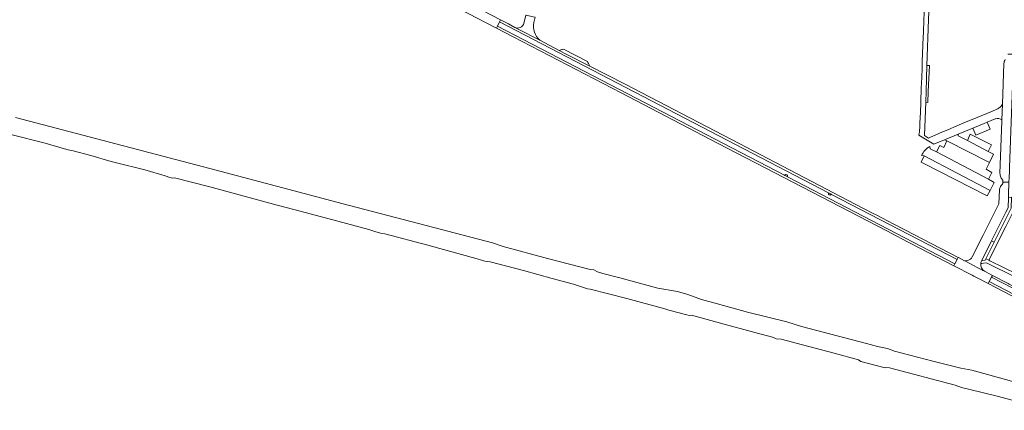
# Model space of a CAD drawing. Header units: metres. Extents: x 166325 to 190320, y 381923 to 404576.
# Tile 937 of 1056: x 180726 to 181365, y 385685 to 385938. Entities that reach past the tile are written whole.
import ezdxf

# ---------------------------------------------------------------- set-up
doc = ezdxf.new("R2010")
doc.units = ezdxf.units.M
for name, color, linetype, lineweight in [('B-WE-VH-VERHARDING_ASFALT-GV', 8, 'Continuous', 18), ('B-WE-VH-VERHARDING_BETON-GV', 8, 'Continuous', 18), ('B-WE-VH-VERHARDING_BETONSTRAATSTEEN-GV', 8, 'Continuous', 18), ('B-WE-VH-VERHARDING_HALFVERHARDING-GV', 8, 'Continuous', 18), ('B-WE-VH-VERHARDING_STRAATBAKSTEEN-GV', 8, 'Continuous', 18)]:
    doc.layers.add(name, color=color, linetype=linetype, lineweight=lineweight)

msp = doc.modelspace()

# ---------------------------------------------------------------- linework, layer by layer
at = {"layer": 'B-WE-VH-VERHARDING_ASFALT-GV', "flags": 128}
for points in [[(181036.177, 385933.988), (181037.548, 385936.837), (181038.165, 385938.121), (180871.131, 386025.012), (180768.111, 386078.311), (180528.701, 386202.823), (180315.261, 386313.63), (180189.251, 386379.522), (180080.291, 386436.021), (179724.522, 386621.192), (179706.613, 386630.672), (179702.854, 386632.499), (179701.251, 386633.163)], [(180170.016, 386382.585), (180186.782, 386373.872), (180311.96, 386308.491), (180381.506, 386272.329), (180384.18, 386270.939), (180462.852, 386230.032), (180525.481, 386197.661), (180570.901, 386174.015), (180573.622, 386172.599), (180715.777, 386098.593), (180718.447, 386097.203), (180868.281, 386019.27), (180933.802, 385985.368), (180936.432, 385984.007), (181017.134, 385942.232), (181035.55, 385932.683), (181036.177, 385933.988)], [(181316.972, 385862.063), (181315.521, 385861.402), (181313.076, 385863.132), (181313.819, 385884.642), (181314.063, 385891.71), (181314.641, 385908.435), (181315.676, 385938.387), (181316.023, 385948.415), (181316.706, 385968.182), (181317.072, 385978.786), (181317.483, 385978.803), (181317.642, 385983.208), (181317.841, 385988.703), (181319.333, 386029.985), (181319.564, 386036.376), (181319.662, 386039.066), (181319.987, 386048.064), (181319.615, 386048.146), (181319.659, 386049.209)], [(181313.739, 385967.584), (181313.666, 385965.665), (181313.306, 385956.159), (181313.236, 385954.318), (181313.189, 385953.073), (181313.158, 385952.253), (181312.789, 385942.524), (181312.62, 385938.046), (181312.313, 385929.945), (181312.208, 385927.178), (181311.591, 385910.895), (181311.413, 385906.199), (181311.049, 385896.582), (181310.965, 385894.357), (181310.579, 385884.172), (181310.349, 385878.106), (181310.092, 385871.329), (181309.962, 385867.894)], [(181250.721, 385825.909), (181250.748, 385825.961), (181037.548, 385936.837), (181036.177, 385933.988), (181222.355, 385837.264)], [(181363.234, 385873.179), (181363.601, 385883.313)], [(181359.485, 385879.884), (181357.145, 385878.979), (181349.789, 385875.912), (181338.629, 385871.258), (181336.99, 385870.574), (181332.407, 385868.625), (181329.745, 385867.493), (181322.698, 385864.498), (181321.498, 385863.987), (181316.972, 385862.063)], [(181309.4, 385863.331), (181319.135, 385857.45), (181326.086, 385860.293), (181334.855, 385863.88), (181344.419, 385867.792), (181351.77, 385870.799), (181353.748, 385871.659), (181358.949, 385873.919), (181358.996, 385873.94)], [(181222.355, 385837.264), (181222.36, 385837.275)], [(181224.198, 385836.307), (181224.624, 385836.085), (181332.786, 385779.893), (181334.153, 385782.586), (181252.805, 385824.892), (181252.614, 385824.991)], [(181376.212, 385757.353), (181355.025, 385768.345), (181354.389, 385767.081), (181384.595, 385751.386)], [(181376.212, 385757.353), (181355.025, 385768.345), (181354.389, 385767.081), (181384.595, 385751.386)], [(181383.168, 385757.414), (181356.408, 385771.091), (181355.025, 385768.345), (181376.212, 385757.353)], [(181383.168, 385757.414), (181356.408, 385771.091), (181355.025, 385768.345), (181376.212, 385757.353)], [(181402.05, 385749.102), (181399.752, 385750.29), (181394.339, 385753.086), (181390.856, 385754.886), (181374.01, 385763.59), (181367.926, 385766.733), (181367.169, 385767.126), (181357.053, 385772.372), (181357.044, 385772.355), (181356.408, 385771.091)], [(181402.05, 385749.102), (181399.752, 385750.29), (181394.339, 385753.086), (181390.856, 385754.886), (181374.01, 385763.59), (181367.926, 385766.733), (181367.169, 385767.126), (181357.053, 385772.372), (181357.044, 385772.355), (181356.408, 385771.091)], [(181356.408, 385771.091), (181383.168, 385757.414), (181399.498, 385749.105), (181413.614, 385742.291), (181422.987, 385738.065), (181430.749, 385734.874), (181437.937, 385732.229), (181444.032, 385730.245), (181449.264, 385728.693), (181453.059, 385727.629), (181457.113, 385726.709), (181462.978, 385725.53), (181471.172, 385724.208), (181476.807, 385723.633), (181482.873, 385723.173), (181489.026, 385722.914), (181497.104, 385722.77), (181503.343, 385722.828), (181511.077, 385723.058), (181517.366, 385723.3), (181525.301, 385723.846), (181534.734, 385724.758), (181534.593, 385726.036)], [(181356.408, 385771.091), (181383.168, 385757.414), (181399.498, 385749.105), (181413.614, 385742.291), (181422.987, 385738.065), (181430.749, 385734.874), (181437.937, 385732.229), (181444.032, 385730.245), (181449.264, 385728.693), (181453.059, 385727.629), (181457.113, 385726.709), (181462.978, 385725.53), (181471.172, 385724.208), (181476.807, 385723.633), (181482.873, 385723.173), (181489.026, 385722.914), (181497.104, 385722.77), (181503.343, 385722.828), (181511.077, 385723.058), (181517.366, 385723.3), (181525.301, 385723.846), (181534.734, 385724.758), (181534.593, 385726.036)]]:
    msp.add_lwpolyline(points, dxfattribs=at)
for points in [[(181046.391, 385927.061), (181116.34, 385890.791), (181179.27, 385857.842), (181288.573, 385801.213), (181295.583, 385797.581), (181297.913, 385796.374), (181332.148, 385778.637), (181332.786, 385779.893), (181224.624, 385836.085), (181224.198, 385836.307), (181222.72, 385837.075), (181222.502, 385837.188), (181222.355, 385837.264), (181036.177, 385933.988), (181035.55, 385932.683)], [(181280.674, 385812.096), (181273.065, 385816.052), (181187.791, 385860.391), (181118.872, 385896.311), (181095.954, 385908.047), (181080.746, 385915.835), (181076.076, 385918.288), (181063.608, 385924.839), (181049.132, 385932.261), (181047.389, 385933.155), (181043.202, 385935.501), (181038.165, 385938.121), (181037.548, 385936.837), (181250.748, 385825.961), (181252.1, 385825.258), (181252.367, 385825.12), (181252.614, 385824.991), (181252.805, 385824.892), (181334.153, 385782.586), (181334.849, 385783.958), (181300.702, 385801.682), (181292.627, 385805.881), (181289.509, 385807.502), (181285.366, 385809.656), (181281.769, 385811.527)]]:
    msp.add_lwpolyline(points, close=True, dxfattribs=at)
at = {"layer": 'B-WE-VH-VERHARDING_ASFALT-GV'}
for points in [[(181363.601, 385883.313, -0.0799417), (181361.496, 385881.076)], [(181361.496, 385881.076, -0.0603797), (181359.485, 385879.884)], [(181358.996, 385873.94, -0.2376067), (181363.234, 385873.179)], [(181309.962, 385867.894, -0.0329935), (181309.4, 385863.331)], [(181222.36, 385837.275, -0.9668293), (181224.198, 385836.307)]]:
    msp.add_lwpolyline(points, format="xyb", dxfattribs=at)
at = {"layer": 'B-WE-VH-VERHARDING_BETON-GV', "flags": 128}
for points in [[(181222.36, 385837.275), (181222.355, 385837.264), (181222.502, 385837.188), (181222.72, 385837.075), (181224.198, 385836.307)], [(181250.748, 385825.961), (181250.721, 385825.909)], [(181252.614, 385824.991), (181252.367, 385825.12), (181252.1, 385825.258), (181250.748, 385825.961)]]:
    msp.add_lwpolyline(points, dxfattribs=at)
at = {"layer": 'B-WE-VH-VERHARDING_BETON-GV'}
msp.add_lwpolyline([(181250.721, 385825.909, 0.9675451), (181252.614, 385824.991)], format="xyb", dxfattribs=at)
at = {"layer": 'B-WE-VH-VERHARDING_BETONSTRAATSTEEN-GV', "flags": 128}
for points in [[(181076.076, 385918.288), (181080.746, 385915.835), (181095.954, 385908.047), (181095.131, 385909.832), (181094.844, 385910.453), (181094.56, 385911.069), (181079.045, 385919.138), (181078.425, 385918.961), (181077.827, 385918.79)], [(181316.252, 385908.42), (181314.641, 385908.435), (181314.063, 385891.71), (181313.819, 385884.642), (181315.137, 385884.571), (181315.469, 385891.668)], [(181334.855, 385863.88), (181326.086, 385860.293), (181327.554, 385859.549), (181355.084, 385845.555), (181357.844, 385850.984), (181354.375, 385852.68), (181340.808, 385859.892), (181334.808, 385862.892)], [(181340.808, 385859.892), (181354.375, 385852.68), (181356.378, 385856.93), (181342.663, 385863.867)], [(181320.867, 385852.435), (181354.439, 385834.769), (181356.762, 385839.192), (181352.932, 385841.321), (181355.084, 385845.555), (181327.554, 385859.549), (181325.496, 385855.409), (181322.921, 385856.602)], [(181355.512, 385827.392), (181312.903, 385849.814), (181310.866, 385845.819), (181312.249, 385845.112), (181353.658, 385823.935)]]:
    msp.add_lwpolyline(points, close=True, dxfattribs=at)
at = {"layer": 'B-WE-VH-VERHARDING_BETONSTRAATSTEEN-GV'}
msp.add_lwpolyline([(181316.468, 385856.053, 0.1292429), (181310.995, 385850.021)], format="xyb", dxfattribs=at)
at = {"layer": 'B-WE-VH-VERHARDING_BETONSTRAATSTEEN-GV', "flags": 128}
msp.add_lwpolyline([(181310.995, 385850.021), (181312.903, 385849.814), (181355.512, 385827.392), (181358.297, 385832.584), (181354.439, 385834.769), (181320.867, 385852.435), (181316.733, 385854.457), (181316.468, 385856.053)], dxfattribs=at)
at = {"layer": 'B-WE-VH-VERHARDING_HALFVERHARDING-GV', "flags": 128}
for points in [[(181383.494, 385699.941), (181343.647, 385710.794), (181336.503, 385712.239), (181318.373, 385716.779), (181293.625, 385723.267), (181288.992, 385725), (181282.56, 385726.266), (181275.328, 385728.122), (181233.362, 385739.257), (181223.777, 385742.193), (181198.249, 385748.383), (181178.88, 385753.831), (181168.426, 385756.65), (181159.588, 385760.053), (181152.79, 385761.868), (181140.149, 385764.115), (181115.423, 385770.779), (181104.484, 385773.564), (181100.934, 385774.747), (181098.619, 385775.976), (181096.309, 385776.161), (181068.572, 385783.371), (181039.768, 385791.089), (181033.015, 385793.415), (180936.106, 385818.775), (180849.758, 385841.622), (180723.73, 385874.825)], [(181383.494, 385699.941), (181343.647, 385710.794), (181336.503, 385712.239), (181318.373, 385716.779), (181293.625, 385723.267), (181288.992, 385725), (181282.56, 385726.266), (181275.328, 385728.122), (181233.362, 385739.257), (181223.777, 385742.193), (181198.249, 385748.383), (181178.88, 385753.831), (181168.426, 385756.65), (181159.588, 385760.053), (181152.79, 385761.868), (181140.149, 385764.115), (181115.423, 385770.779), (181104.484, 385773.564), (181100.934, 385774.747), (181098.619, 385775.976), (181096.309, 385776.161), (181068.572, 385783.371), (181039.768, 385791.089), (181033.015, 385793.415), (180936.106, 385818.775), (180849.758, 385841.622), (180723.73, 385874.825)], [(181383.494, 385699.941), (181343.647, 385710.794), (181336.503, 385712.239), (181318.373, 385716.779), (181293.625, 385723.267), (181288.992, 385725), (181282.56, 385726.266), (181275.328, 385728.122), (181233.362, 385739.257), (181223.777, 385742.193), (181198.249, 385748.383), (181178.88, 385753.831), (181168.426, 385756.65), (181159.588, 385760.053), (181152.79, 385761.868), (181140.149, 385764.115), (181115.423, 385770.779), (181104.484, 385773.564), (181100.934, 385774.747), (181098.619, 385775.976), (181096.309, 385776.161), (181068.572, 385783.371), (181039.768, 385791.089), (181033.015, 385793.415), (180936.106, 385818.775), (180849.758, 385841.622), (180723.73, 385874.825)], [(180720.724, 385863.778), (180742.919, 385858.148), (180755.519, 385854.457), (180757.823, 385853.833), (180761.106, 385853.13), (180772.409, 385850.157), (180785.656, 385846.277), (180788.29, 385845.668), (180807.499, 385840.763), (180820.713, 385836.976), (180823.64, 385835.91), (180825.386, 385835.519), (180826.821, 385835.572), (180849.6, 385829.702), (180893.232, 385817.977), (180904.142, 385815.119), (180929.352, 385808.287), (180952.668, 385802.211), (180956.681, 385800.776), (180960.237, 385799.685), (180963.065, 385799.211), (180991.025, 385791.948), (181022.959, 385783.192), (181025.795, 385782.126), (181028.042, 385781.506), (181031.483, 385781.035), (181052.957, 385775.475), (181071.572, 385770.267), (181085.542, 385766.658), (181094.434, 385763.673), (181096.339, 385763.32), (181119.95, 385757.26), (181144.585, 385750.596), (181147.238, 385749.712), (181158.974, 385746.676), (181160.468, 385746.316), (181161.918, 385746.488), (181178.354, 385742.065), (181205.307, 385734.625), (181212.901, 385732.676), (181215.054, 385732.055), (181216.817, 385731.24), (181220.085, 385730.9), (181233.88, 385727.404), (181254.432, 385721.97), (181270.231, 385717.591), (181271.78, 385716.484), (181287.461, 385712.325), (181287.865, 385712.573), (181290.308, 385712.369), (181332.947, 385701.027), (181336.983, 385699.611), (181338.819, 385699.256), (181341.66, 385698.576), (181360.957, 385693.716), (181394.024, 385684.818)], [(180720.724, 385863.778), (180742.919, 385858.148), (180755.519, 385854.457), (180757.823, 385853.833), (180761.106, 385853.13), (180772.409, 385850.157), (180785.656, 385846.277), (180788.29, 385845.668), (180807.499, 385840.763), (180820.713, 385836.976), (180823.64, 385835.91), (180825.386, 385835.519), (180826.821, 385835.572), (180849.6, 385829.702), (180893.232, 385817.977), (180904.142, 385815.119), (180929.352, 385808.287), (180952.668, 385802.211), (180956.681, 385800.776), (180960.237, 385799.685), (180963.065, 385799.211), (180991.025, 385791.948), (181022.959, 385783.192), (181025.795, 385782.126), (181028.042, 385781.506), (181031.483, 385781.035), (181052.957, 385775.475), (181071.572, 385770.267), (181085.542, 385766.658), (181094.434, 385763.673), (181096.339, 385763.32), (181119.95, 385757.26), (181144.585, 385750.596), (181147.238, 385749.712), (181158.974, 385746.676), (181160.468, 385746.316), (181161.918, 385746.488), (181178.354, 385742.065), (181205.307, 385734.625), (181212.901, 385732.676), (181215.054, 385732.055), (181216.817, 385731.24), (181220.085, 385730.9), (181233.88, 385727.404), (181254.432, 385721.97), (181270.231, 385717.591), (181271.78, 385716.484), (181287.461, 385712.325), (181287.865, 385712.573), (181290.308, 385712.369), (181332.947, 385701.027), (181336.983, 385699.611), (181338.819, 385699.256), (181341.66, 385698.576), (181360.957, 385693.716), (181394.024, 385684.818)], [(180720.724, 385863.778), (180742.919, 385858.148), (180755.519, 385854.457), (180757.823, 385853.833), (180761.106, 385853.13), (180772.409, 385850.157), (180785.656, 385846.277), (180788.29, 385845.668), (180807.499, 385840.763), (180820.713, 385836.976), (180823.64, 385835.91), (180825.386, 385835.519), (180826.821, 385835.572), (180849.6, 385829.702), (180893.232, 385817.977), (180904.142, 385815.119), (180929.352, 385808.287), (180952.668, 385802.211), (180956.681, 385800.776), (180960.237, 385799.685), (180963.065, 385799.211), (180991.025, 385791.948), (181022.959, 385783.192), (181025.795, 385782.126), (181028.042, 385781.506), (181031.483, 385781.035), (181052.957, 385775.475), (181071.572, 385770.267), (181085.542, 385766.658), (181094.434, 385763.673), (181096.339, 385763.32), (181119.95, 385757.26), (181144.585, 385750.596), (181147.238, 385749.712), (181158.974, 385746.676), (181160.468, 385746.316), (181161.918, 385746.488), (181178.354, 385742.065), (181205.307, 385734.625), (181212.901, 385732.676), (181215.054, 385732.055), (181216.817, 385731.24), (181220.085, 385730.9), (181233.88, 385727.404), (181254.432, 385721.97), (181270.231, 385717.591), (181271.78, 385716.484), (181287.461, 385712.325), (181287.865, 385712.573), (181290.308, 385712.369), (181332.947, 385701.027), (181336.983, 385699.611), (181338.819, 385699.256), (181341.66, 385698.576), (181360.957, 385693.716), (181394.024, 385684.818)]]:
    msp.add_lwpolyline(points, dxfattribs=at)
at = {"layer": 'B-WE-VH-VERHARDING_STRAATBAKSTEEN-GV', "flags": 128}
for points in [[(181059.706, 385936.491), (181060.513, 385939.901), (181059.333, 385940.147), (181054.747, 385941.177), (181054.595, 385941.199), (181053.345, 385935.841)], [(181047.389, 385933.155), (181049.132, 385932.261), (181063.608, 385924.839)], [(181363.907, 385832.891), (181367.749, 385832.766), (181367.881, 385835.868), (181368.051, 385839.865), (181368.146, 385842.285), (181370.485, 385907.063), (181370.491, 385907.255), (181370.514, 385907.931), (181370.782, 385915.832), (181369.519, 385915.871), (181366.963, 385915.95)], [(181364.558, 385909.723), (181363.601, 385883.313), (181363.234, 385873.179), (181363.202, 385872.307)], [(181363.202, 385872.307), (181361.979, 385838.535)], [(181350.116, 385781.972), (181356.423, 385794.832), (181365.772, 385813.376), (181367.207, 385816.222), (181367.385, 385822.939), (181367.507, 385827.103), (181367.627, 385829.903), (181367.749, 385832.766), (181363.907, 385832.891)], [(181350.116, 385781.972), (181356.423, 385794.832), (181365.772, 385813.376), (181367.207, 385816.222), (181367.385, 385822.939), (181367.507, 385827.103), (181367.627, 385829.903), (181367.749, 385832.766), (181363.907, 385832.891)], [(181369.312, 385815.874), (181358.187, 385793.919), (181352.886, 385783.177), (181354.813, 385782.219), (181365.751, 385804.045), (181372.697, 385817.914), (181372.995, 385825.122), (181373.141, 385828.955), (181373.144, 385829.044), (181373.17, 385829.724), (181373.221, 385831.049)], [(181361.615, 385827.82), (181361.213, 385818.704), (181350.975, 385798.33), (181343.914, 385784.279)], [(181361.615, 385827.82), (181361.213, 385818.704), (181350.975, 385798.33), (181343.914, 385784.279)], [(181339.01, 385781.844), (181339.997, 385781.343), (181344.352, 385779.034), (181347.717, 385777.25), (181350.619, 385775.711), (181350.812, 385775.609), (181351.885, 385775.053)], [(181339.01, 385781.844), (181339.997, 385781.343), (181344.352, 385779.034), (181347.717, 385777.25), (181350.619, 385775.711), (181350.812, 385775.609), (181351.885, 385775.053)], [(181349.462, 385780.024), (181350.274, 385780.135), (181351.33, 385780.28), (181353.229, 385780.541), (181354.184, 385780.067), (181371.139, 385771.636), (181375.285, 385769.558)], [(181349.462, 385780.024), (181350.274, 385780.135), (181351.33, 385780.28), (181353.229, 385780.541), (181354.184, 385780.067), (181371.139, 385771.636), (181375.285, 385769.558)], [(181373.037, 385773.131), (181355.464, 385781.893), (181354.813, 385782.219), (181352.886, 385783.177), (181352.382, 385782.156), (181352.23, 385782.144), (181350.725, 385782.022), (181350.116, 385781.972)], [(181373.037, 385773.131), (181355.464, 385781.893), (181354.813, 385782.219), (181352.886, 385783.177), (181352.382, 385782.156), (181352.23, 385782.144), (181350.725, 385782.022), (181350.116, 385781.972)]]:
    msp.add_lwpolyline(points, dxfattribs=at)
at = {"layer": 'B-WE-VH-VERHARDING_STRAATBAKSTEEN-GV'}
for points in [[(181053.345, 385935.841, -0.4297877), (181047.389, 385933.155)], [(181063.608, 385924.839, -0.2581708), (181059.706, 385936.491)], [(181365.341, 385912.412, 0.1221262), (181364.558, 385909.723)], [(181361.979, 385838.535, 0.1062621), (181362.497, 385836.088)], [(181363.326, 385831.278, 0.0757456), (181362.297, 385829.944)], [(181363.326, 385831.278, 0.0757456), (181362.297, 385829.944)], [(181362.497, 385836.088, 0.0536147), (181363.142, 385834.983)], [(181363.142, 385834.983, -0.1998995), (181363.907, 385832.891)], [(181363.907, 385832.891, -0.1516442), (181363.326, 385831.278)], [(181363.907, 385832.891, -0.1516442), (181363.326, 385831.278)], [(181362.297, 385829.944, 0.0995203), (181361.615, 385827.82)], [(181362.297, 385829.944, 0.0995203), (181361.615, 385827.82)], [(181342.904, 385782.963, -0.1944991), (181339.01, 385781.844)], [(181342.904, 385782.963, -0.1944991), (181339.01, 385781.844)], [(181343.914, 385784.279, -0.0911497), (181342.904, 385782.963)], [(181343.914, 385784.279, -0.0911497), (181342.904, 385782.963)], [(181351.885, 385775.053, -0.2949072), (181349.462, 385780.024)], [(181351.885, 385775.053, -0.2949072), (181349.462, 385780.024)], [(181350.116, 385781.972, 0.1015692), (181349.462, 385780.024)], [(181349.462, 385780.024, -0.1015692), (181350.116, 385781.972)], [(181350.116, 385781.972, 0.1015692), (181349.462, 385780.024)]]:
    msp.add_lwpolyline(points, format="xyb", dxfattribs=at)
at = {"layer": 'B-WE-VH-VERHARDING_STRAATBAKSTEEN-GV', "flags": 128}
for points in [[(181353.748, 385871.659), (181351.77, 385870.799), (181344.419, 385867.792), (181346.213, 385863.351), (181355.565, 385867.259)], [(181369.312, 385815.874), (181369.528, 385823.001), (181369.37, 385822.996), (181367.385, 385822.939), (181367.207, 385816.222), (181365.772, 385813.376), (181356.423, 385794.832), (181358.187, 385793.919)], [(181332.148, 385778.637), (181343.931, 385772.532), (181345.081, 385771.93), (181348.126, 385770.335), (181354.389, 385767.081), (181355.025, 385768.345), (181356.408, 385771.091), (181357.044, 385772.355), (181357.053, 385772.372), (181351.885, 385775.053), (181350.812, 385775.609), (181350.619, 385775.711), (181347.717, 385777.25), (181344.352, 385779.034), (181339.997, 385781.343), (181339.01, 385781.844), (181335.05, 385783.854), (181334.849, 385783.958), (181334.153, 385782.586), (181332.786, 385779.893)], [(181332.148, 385778.637), (181343.931, 385772.532), (181345.081, 385771.93), (181348.126, 385770.335), (181354.389, 385767.081), (181355.025, 385768.345), (181356.408, 385771.091), (181357.044, 385772.355), (181357.053, 385772.372), (181351.885, 385775.053), (181350.812, 385775.609), (181350.619, 385775.711), (181347.717, 385777.25), (181344.352, 385779.034), (181339.997, 385781.343), (181339.01, 385781.844), (181335.05, 385783.854), (181334.849, 385783.958), (181334.153, 385782.586), (181332.786, 385779.893)]]:
    msp.add_lwpolyline(points, close=True, dxfattribs=at)

doc.saveas('drawing.dxf')
